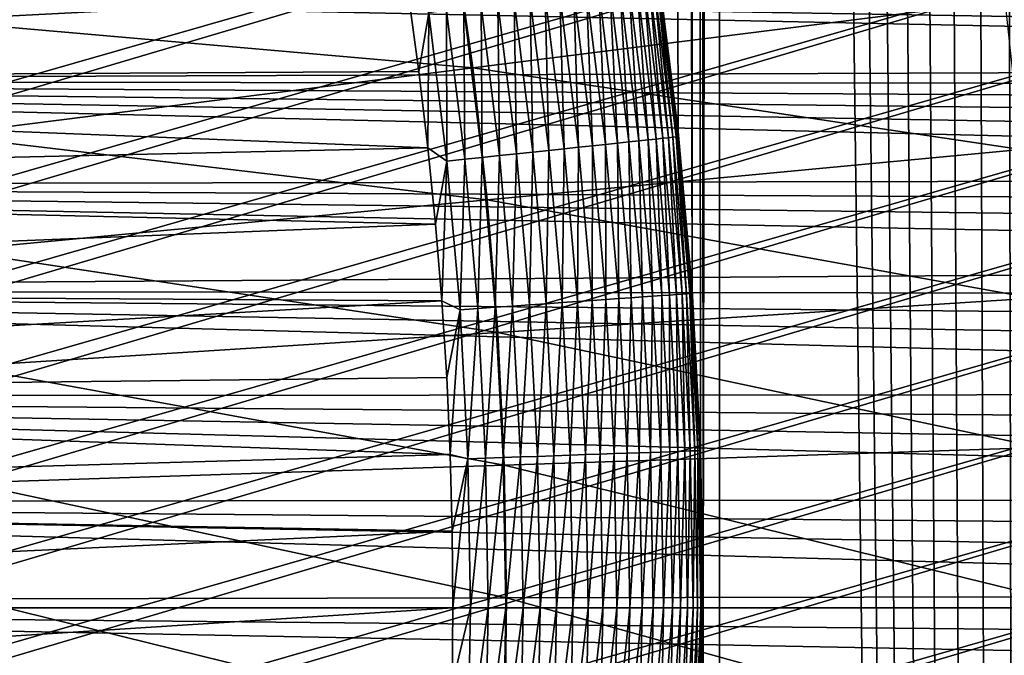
# Model space of a CAD drawing. Header units: millimetres. Extents: x -50 to 50, y -50 to 50.
# Tile 381 of 562: x 7.6 to 9.6, y -0.1 to 1.2. Entities that reach past the tile are written whole.
import ezdxf

# ---------------------------------------------------------------- set-up
doc = ezdxf.new("R2010")
doc.units = ezdxf.units.MM
doc.header["$LTSCALE"] = 65.185185
for name, color, linetype in [('1', 7, 'CONTINUOUS'), ('2', 7, 'CONTINUOUS'), ('24', 7, 'CONTINUOUS'), ('25', 7, 'CONTINUOUS'), ('3', 7, 'CONTINUOUS'), ('37', 7, 'CONTINUOUS'), ('4', 7, 'CONTINUOUS'), ('5', 7, 'CONTINUOUS'), ('89', 7, 'CONTINUOUS')]:
    doc.layers.add(name, color=color, linetype=linetype)

msp = doc.modelspace()

# ---------------------------------------------------------------- linework, layer by layer
at = {"layer": '1', "color": 7, "linetype": 'Continuous', "true_color": 0xf5f5f5}
for points in [[(13.5049, 1.1478), (5.0353, 1.2578), (13.5725, 1.1746), (13.5049, 1.1478)], [(13.439, 1.117), (5.0353, 1.2578), (13.5049, 1.1478), (13.439, 1.117)], [(13.375, 1.0825), (5.0353, 1.2578), (13.439, 1.117), (13.375, 1.0825)], [(5.0824, 1.0515), (5.0353, 1.2578), (13.375, 1.0825), (5.0824, 1.0515)], [(13.3131, 1.0444), (5.0824, 1.0515), (13.375, 1.0825), (13.3131, 1.0444)], [(13.2536, 1.0027), (5.0824, 1.0515), (13.3131, 1.0444), (13.2536, 1.0027)], [(13.1965, 0.9575), (5.0824, 1.0515), (13.2536, 1.0027), (13.1965, 0.9575)], [(13.1422, 0.9092), (5.0824, 1.0515), (13.1965, 0.9575), (13.1422, 0.9092)], [(13.0908, 0.8578), (5.0824, 1.0515), (13.1422, 0.9092), (13.0908, 0.8578)], [(5.121, 0.8432), (5.0824, 1.0515), (13.0908, 0.8578), (5.121, 0.8432)], [(13.0425, 0.8035), (5.121, 0.8432), (13.0908, 0.8578), (13.0425, 0.8035)], [(5.1512, 0.6337), (5.121, 0.8432), (12.9556, 0.6869), (5.1512, 0.6337)], [(12.9556, 0.6869), (5.121, 0.8432), (12.9973, 0.7464), (12.9556, 0.6869)], [(12.9973, 0.7464), (5.121, 0.8432), (13.0425, 0.8035), (12.9973, 0.7464)], [(12.9175, 0.625), (5.1512, 0.6337), (12.9556, 0.6869), (12.9175, 0.625)], [(12.883, 0.561), (5.1512, 0.6337), (12.9175, 0.625), (12.883, 0.561)], [(12.8522, 0.4951), (5.1512, 0.6337), (12.883, 0.561), (12.8522, 0.4951)], [(12.8254, 0.4275), (5.1512, 0.6337), (12.8522, 0.4951), (12.8254, 0.4275)], [(5.1727, 0.423), (5.1512, 0.6337), (12.8254, 0.4275), (5.1727, 0.423)], [(12.8025, 0.3585), (5.1727, 0.423), (12.8254, 0.4275), (12.8025, 0.3585)], [(12.7837, 0.2882), (5.1727, 0.423), (12.8025, 0.3585), (12.7837, 0.2882)], [(12.769, 0.2171), (5.1727, 0.423), (12.7837, 0.2882), (12.769, 0.2171)], [(5.1857, 0.2118), (5.1727, 0.423), (12.769, 0.2171), (5.1857, 0.2118)], [(12.7585, 0.1451), (5.1857, 0.2118), (12.769, 0.2171), (12.7585, 0.1451)], [(12.7521, 0.0728), (5.1857, 0.2118), (12.7585, 0.1451), (12.7521, 0.0728)], [(12.75, 0), (5.1857, 0.2118), (12.7521, 0.0728), (12.75, 0)], [(5.19, 0), (5.1857, 0.2118), (12.75, 0), (5.19, 0)], [(5.1859, -0.2065), (5.19, 0), (12.7585, -0.1451), (5.1859, -0.2065)], [(12.7521, -0.0728), (5.19, 0), (12.75, 0), (12.7521, -0.0728)], [(12.7585, -0.1451), (5.19, 0), (12.7521, -0.0728), (12.7585, -0.1451)]]:
    msp.add_3dface(points, dxfattribs=at)
at = {"layer": '2', "color": 7, "linetype": 'Continuous', "true_color": 0xf5f5f5}
for points in [[(8.9104, 1.2665, 4.3), (8.9496, 0.9513, 4.3), (8.9429, 22.3151, 4.3), (8.9104, 1.2665, 4.3)], [(8.9496, 0.9513, 4.3), (8.9776, 0.6348, 4.3), (8.9429, 22.3151, 4.3), (8.9496, 0.9513, 4.3)], [(8.9429, 22.3151, 4.3), (8.9776, 0.6348, 4.3), (8.9844, 22.1456, 4.3), (8.9429, 22.3151, 4.3)], [(8.9776, 0.6348, 4.3), (8.9944, 0.3178, 4.3), (8.9844, 22.1456, 4.3), (8.9776, 0.6348, 4.3)], [(8.9844, 22.1456, 4.3), (9, 0, 4.3), (9.0332, 21.9781, 4.3), (8.9844, 22.1456, 4.3)], [(8.9944, 0.3178, 4.3), (9, 0, 4.3), (8.9844, 22.1456, 4.3), (8.9944, 0.3178, 4.3)], [(9.0311, -27.8209, 4.3), (9.0332, 21.9781, 4.3), (9, 0, 4.3), (9.0311, -27.8209, 4.3)], [(9.6708, -27.605, 4.3), (9.0332, 21.9781, 4.3), (9.0311, -27.8209, 4.3), (9.6708, -27.605, 4.3)], [(9.0893, 21.8128, 4.3), (9.0332, 21.9781, 4.3), (9.6708, -27.605, 4.3), (9.0893, 21.8128, 4.3)], [(9.1526, 21.6502, 4.3), (9.0893, 21.8128, 4.3), (9.6708, -27.605, 4.3), (9.1526, 21.6502, 4.3)], [(9.2229, 21.4904, 4.3), (9.1526, 21.6502, 4.3), (9.6708, -27.605, 4.3), (9.2229, 21.4904, 4.3)], [(9.3, 21.3339, 4.3), (9.2229, 21.4904, 4.3), (9.6708, -27.605, 4.3), (9.3, 21.3339, 4.3)], [(9.384, 21.1809, 4.3), (9.3, 21.3339, 4.3), (9.6708, -27.605, 4.3), (9.384, 21.1809, 4.3)], [(9.4745, 21.0317, 4.3), (9.384, 21.1809, 4.3), (9.6708, -27.605, 4.3), (9.4745, 21.0317, 4.3)], [(9.5715, 20.8866, 4.3), (9.4745, 21.0317, 4.3), (9.6708, -27.605, 4.3), (9.5715, 20.8866, 4.3)], [(9.6747, 20.7458, 4.3), (9.5715, 20.8866, 4.3), (9.6708, -27.605, 4.3), (9.6747, 20.7458, 4.3)], [(9, 0, 4.3), (8.9944, -0.3178, 4.3), (9.0311, -27.8209, 4.3), (9, 0, 4.3)]]:
    msp.add_3dface(points, dxfattribs=at)
at = {"layer": '24', "color": 7, "linetype": 'Continuous', "true_color": 0xf5f5f5}
for points in [[(8.535, 0, 10.6988), (8.4986, -0.1534, 10.7), (8.5298, -0.2979, 10.6988), (8.535, 0, 10.6988)], [(8.5, 0, 10.7), (8.4986, -0.1534, 10.7), (8.535, 0, 10.6988), (8.5, 0, 10.7)], [(8.5705, 0, 10.695), (8.5298, -0.2979, 10.6988), (8.5653, -0.2991, 10.695), (8.5705, 0, 10.695)], [(8.535, 0, 10.6988), (8.5298, -0.2979, 10.6988), (8.5705, 0, 10.695), (8.535, 0, 10.6988)], [(8.5705, 0, 10.695), (8.5653, -0.2991, 10.695), (8.6057, 0, 10.6887), (8.5705, 0, 10.695)], [(8.6057, 0, 10.6887), (8.5653, -0.2991, 10.695), (8.6004, -0.3003, 10.6887), (8.6057, 0, 10.6887)], [(8.6057, 0, 10.6887), (8.6004, -0.3003, 10.6887), (8.6403, 0, 10.6799), (8.6057, 0, 10.6887)], [(8.6403, 0, 10.6799), (8.6004, -0.3003, 10.6887), (8.635, -0.3015, 10.6799), (8.6403, 0, 10.6799)], [(8.6403, 0, 10.6799), (8.635, -0.3015, 10.6799), (8.6742, 0, 10.6687), (8.6403, 0, 10.6799)], [(8.6742, 0, 10.6687), (8.635, -0.3015, 10.6799), (8.6689, -0.3027, 10.6687), (8.6742, 0, 10.6687)], [(8.6742, 0, 10.6687), (8.6689, -0.3027, 10.6687), (8.7072, 0, 10.655), (8.6742, 0, 10.6687)], [(8.7072, 0, 10.655), (8.6689, -0.3027, 10.6687), (8.7019, -0.3039, 10.655), (8.7072, 0, 10.655)], [(8.7072, 0, 10.655), (8.7019, -0.3039, 10.655), (8.7392, 0, 10.6391), (8.7072, 0, 10.655)], [(8.7392, 0, 10.6391), (8.7019, -0.3039, 10.655), (8.7339, -0.305, 10.6391), (8.7392, 0, 10.6391)], [(8.7392, 0, 10.6391), (8.7339, -0.305, 10.6391), (8.7699, 0, 10.6209), (8.7392, 0, 10.6391)], [(8.7699, 0, 10.6209), (8.7339, -0.305, 10.6391), (8.7646, -0.3061, 10.6209), (8.7699, 0, 10.6209)], [(8.7699, 0, 10.6209), (8.7646, -0.3061, 10.6209), (8.7993, 0, 10.6005), (8.7699, 0, 10.6209)], [(8.7993, 0, 10.6005), (8.7646, -0.3061, 10.6209), (8.7939, -0.3071, 10.6005), (8.7993, 0, 10.6005)], [(8.7993, 0, 10.6005), (8.7939, -0.3071, 10.6005), (8.8271, 0, 10.5781), (8.7993, 0, 10.6005)], [(8.8271, 0, 10.5781), (8.7939, -0.3071, 10.6005), (8.8218, -0.3081, 10.5781), (8.8271, 0, 10.5781)], [(8.8271, 0, 10.5781), (8.8218, -0.3081, 10.5781), (8.8533, 0, 10.5538), (8.8271, 0, 10.5781)], [(8.8533, 0, 10.5538), (8.8218, -0.3081, 10.5781), (8.8479, -0.309, 10.5538), (8.8533, 0, 10.5538)], [(8.8533, 0, 10.5538), (8.8479, -0.309, 10.5538), (8.8777, 0, 10.5277), (8.8533, 0, 10.5538)], [(8.8777, 0, 10.5277), (8.8479, -0.309, 10.5538), (8.8723, -0.3098, 10.5277), (8.8777, 0, 10.5277)], [(8.8777, 0, 10.5277), (8.8723, -0.3098, 10.5277), (8.9001, 0, 10.4999), (8.8777, 0, 10.5277)], [(8.9001, 0, 10.4999), (8.8723, -0.3098, 10.5277), (8.8947, -0.3106, 10.4999), (8.9001, 0, 10.4999)], [(8.9001, 0, 10.4999), (8.8947, -0.3106, 10.4999), (8.9205, 0, 10.4705), (8.9001, 0, 10.4999)], [(8.9205, 0, 10.4705), (8.8947, -0.3106, 10.4999), (8.9151, -0.3113, 10.4705), (8.9205, 0, 10.4705)], [(8.9205, 0, 10.4705), (8.9151, -0.3113, 10.4705), (8.9387, 0, 10.4398), (8.9205, 0, 10.4705)], [(8.9387, 0, 10.4398), (8.9151, -0.3113, 10.4705), (8.9333, -0.312, 10.4398), (8.9387, 0, 10.4398)], [(8.9547, 0, 10.4079), (8.9333, -0.312, 10.4398), (8.9493, -0.3125, 10.4079), (8.9547, 0, 10.4079)], [(8.9387, 0, 10.4398), (8.9333, -0.312, 10.4398), (8.9547, 0, 10.4079), (8.9387, 0, 10.4398)], [(8.9547, 0, 10.4079), (8.9493, -0.3125, 10.4079), (8.9684, 0, 10.3749), (8.9547, 0, 10.4079)], [(8.9684, 0, 10.3749), (8.9493, -0.3125, 10.4079), (8.963, -0.313, 10.3749), (8.9684, 0, 10.3749)], [(8.9684, 0, 10.3749), (8.963, -0.313, 10.3749), (8.9797, 0, 10.341), (8.9684, 0, 10.3749)], [(8.9797, 0, 10.341), (8.963, -0.313, 10.3749), (8.9742, -0.3134, 10.341), (8.9797, 0, 10.341)], [(8.9797, 0, 10.341), (8.9742, -0.3134, 10.341), (8.9886, 0, 10.3064), (8.9797, 0, 10.341)], [(8.9886, 0, 10.3064), (8.9742, -0.3134, 10.341), (8.9831, -0.3137, 10.3064), (8.9886, 0, 10.3064)], [(8.9886, 0, 10.3064), (8.9831, -0.3137, 10.3064), (8.9949, 0, 10.2712), (8.9886, 0, 10.3064)], [(8.9949, 0, 10.2712), (8.9831, -0.3137, 10.3064), (8.9894, -0.3139, 10.2712), (8.9949, 0, 10.2712)], [(8.9949, 0, 10.2712), (8.9894, -0.3139, 10.2712), (8.9987, 0, 10.2357), (8.9949, 0, 10.2712)], [(8.9987, 0, 10.2357), (8.9894, -0.3139, 10.2712), (8.9932, -0.3141, 10.2357), (8.9987, 0, 10.2357)], [(9, 0, 10.2), (8.9987, 0, 10.2357), (8.9932, -0.3141, 10.2357), (9, 0, 10.2)], [(8.9944, -0.3176, 10.2), (9, 0, 10.2), (8.9932, -0.3141, 10.2357), (8.9944, -0.3176, 10.2)]]:
    msp.add_3dface(points, dxfattribs=at)
at = {"layer": '25', "color": 7, "linetype": 'Continuous', "true_color": 0xf5f5f5}
for points in [[(8.9496, 0.9513, 10.2), (8.9104, 1.2665, 10.2), (8.9112, 1.2524, 10.2357), (8.9496, 0.9513, 10.2)], [(8.8135, 1.2387, 10.4999), (8.8513, 0.9303, 10.4999), (8.8337, 1.2415, 10.4705), (8.8135, 1.2387, 10.4999)], [(8.8337, 1.2415, 10.4705), (8.8716, 0.9324, 10.4705), (8.8517, 1.244, 10.4398), (8.8337, 1.2415, 10.4705)], [(8.8337, 1.2415, 10.4705), (8.8513, 0.9303, 10.4999), (8.8716, 0.9324, 10.4705), (8.8337, 1.2415, 10.4705)], [(8.8517, 1.244, 10.4398), (8.8898, 0.9344, 10.4398), (8.8676, 1.2463, 10.4079), (8.8517, 1.244, 10.4398)], [(8.8517, 1.244, 10.4398), (8.8716, 0.9324, 10.4705), (8.8898, 0.9344, 10.4398), (8.8517, 1.244, 10.4398)], [(8.8676, 1.2463, 10.4079), (8.9057, 0.936, 10.4079), (8.8811, 1.2482, 10.3749), (8.8676, 1.2463, 10.4079)], [(8.8676, 1.2463, 10.4079), (8.8898, 0.9344, 10.4398), (8.9057, 0.936, 10.4079), (8.8676, 1.2463, 10.4079)], [(8.8811, 1.2482, 10.3749), (8.9193, 0.9375, 10.3749), (8.8923, 1.2497, 10.341), (8.8811, 1.2482, 10.3749)], [(8.8811, 1.2482, 10.3749), (8.9057, 0.936, 10.4079), (8.9193, 0.9375, 10.3749), (8.8811, 1.2482, 10.3749)], [(8.8923, 1.2497, 10.341), (8.9305, 0.9386, 10.341), (8.9011, 1.251, 10.3064), (8.8923, 1.2497, 10.341)], [(8.8923, 1.2497, 10.341), (8.9193, 0.9375, 10.3749), (8.9305, 0.9386, 10.341), (8.8923, 1.2497, 10.341)], [(8.9011, 1.251, 10.3064), (8.9393, 0.9396, 10.3064), (8.9074, 1.2518, 10.2712), (8.9011, 1.251, 10.3064)], [(8.9011, 1.251, 10.3064), (8.9305, 0.9386, 10.341), (8.9393, 0.9396, 10.3064), (8.9011, 1.251, 10.3064)], [(8.9074, 1.2518, 10.2712), (8.9456, 0.9402, 10.2712), (8.9112, 1.2524, 10.2357), (8.9074, 1.2518, 10.2712)], [(8.9074, 1.2518, 10.2712), (8.9393, 0.9396, 10.3064), (8.9456, 0.9402, 10.2712), (8.9074, 1.2518, 10.2712)], [(8.9112, 1.2524, 10.2357), (8.9456, 0.9402, 10.2712), (8.9494, 0.9406, 10.2357), (8.9112, 1.2524, 10.2357)], [(8.9496, 0.9513, 10.2), (8.9112, 1.2524, 10.2357), (8.9494, 0.9406, 10.2357), (8.9496, 0.9513, 10.2)], [(8.4115, 1.2231, 10.7), (8.4322, 1.0711, 10.7), (8.4519, 1.1878, 10.6988), (8.4115, 1.2231, 10.7)], [(8.6541, 1.2163, 10.6391), (8.6913, 0.9135, 10.6391), (8.6846, 1.2205, 10.6209), (8.6541, 1.2163, 10.6391)], [(8.6846, 1.2205, 10.6209), (8.7219, 0.9167, 10.6209), (8.7137, 1.2246, 10.6005), (8.6846, 1.2205, 10.6209)], [(8.6846, 1.2205, 10.6209), (8.6913, 0.9135, 10.6391), (8.7219, 0.9167, 10.6209), (8.6846, 1.2205, 10.6209)], [(8.7137, 1.2246, 10.6005), (8.7511, 0.9198, 10.6005), (8.7412, 1.2285, 10.5781), (8.7137, 1.2246, 10.6005)], [(8.7137, 1.2246, 10.6005), (8.7219, 0.9167, 10.6209), (8.7511, 0.9198, 10.6005), (8.7137, 1.2246, 10.6005)], [(8.7412, 1.2285, 10.5781), (8.7788, 0.9227, 10.5781), (8.7671, 1.2321, 10.5538), (8.7412, 1.2285, 10.5781)], [(8.7412, 1.2285, 10.5781), (8.7511, 0.9198, 10.6005), (8.7788, 0.9227, 10.5781), (8.7412, 1.2285, 10.5781)], [(8.7671, 1.2321, 10.5538), (8.8048, 0.9254, 10.5538), (8.7913, 1.2355, 10.5277), (8.7671, 1.2321, 10.5538)], [(8.7671, 1.2321, 10.5538), (8.7788, 0.9227, 10.5781), (8.8048, 0.9254, 10.5538), (8.7671, 1.2321, 10.5538)], [(8.7913, 1.2355, 10.5277), (8.829, 0.928, 10.5277), (8.8135, 1.2387, 10.4999), (8.7913, 1.2355, 10.5277)], [(8.7913, 1.2355, 10.5277), (8.8048, 0.9254, 10.5538), (8.829, 0.928, 10.5277), (8.7913, 1.2355, 10.5277)], [(8.8135, 1.2387, 10.4999), (8.829, 0.928, 10.5277), (8.8513, 0.9303, 10.4999), (8.8135, 1.2387, 10.4999)], [(8.5219, 1.1977, 10.6887), (8.5585, 0.8995, 10.6887), (8.5562, 1.2025, 10.6799), (8.5219, 1.1977, 10.6887)], [(8.5562, 1.2025, 10.6799), (8.593, 0.9032, 10.6799), (8.5898, 1.2072, 10.6687), (8.5562, 1.2025, 10.6799)], [(8.5562, 1.2025, 10.6799), (8.5585, 0.8995, 10.6887), (8.593, 0.9032, 10.6799), (8.5562, 1.2025, 10.6799)], [(8.5898, 1.2072, 10.6687), (8.6267, 0.9067, 10.6687), (8.6225, 1.2118, 10.655), (8.5898, 1.2072, 10.6687)], [(8.5898, 1.2072, 10.6687), (8.593, 0.9032, 10.6799), (8.6267, 0.9067, 10.6687), (8.5898, 1.2072, 10.6687)], [(8.6225, 1.2118, 10.655), (8.6595, 0.9102, 10.655), (8.6541, 1.2163, 10.6391), (8.6225, 1.2118, 10.655)], [(8.6225, 1.2118, 10.655), (8.6267, 0.9067, 10.6687), (8.6595, 0.9102, 10.655), (8.6225, 1.2118, 10.655)], [(8.6541, 1.2163, 10.6391), (8.6595, 0.9102, 10.655), (8.6913, 0.9135, 10.6391), (8.6541, 1.2163, 10.6391)], [(8.4322, 1.0711, 10.7), (8.4502, 0.9187, 10.7), (8.4519, 1.1878, 10.6988), (8.4322, 1.0711, 10.7)], [(8.4519, 1.1878, 10.6988), (8.4502, 0.9187, 10.7), (8.4882, 0.8921, 10.6988), (8.4519, 1.1878, 10.6988)], [(8.4519, 1.1878, 10.6988), (8.4882, 0.8921, 10.6988), (8.4871, 1.1928, 10.695), (8.4519, 1.1878, 10.6988)], [(8.4871, 1.1928, 10.695), (8.5235, 0.8959, 10.695), (8.5219, 1.1977, 10.6887), (8.4871, 1.1928, 10.695)], [(8.4871, 1.1928, 10.695), (8.4882, 0.8921, 10.6988), (8.5235, 0.8959, 10.695), (8.4871, 1.1928, 10.695)], [(8.5219, 1.1977, 10.6887), (8.5235, 0.8959, 10.695), (8.5585, 0.8995, 10.6887), (8.5219, 1.1977, 10.6887)], [(8.9776, 0.6349, 10.2), (8.9496, 0.9513, 10.2), (8.9494, 0.9406, 10.2357), (8.9776, 0.6349, 10.2)], [(8.7788, 0.9227, 10.5781), (8.8056, 0.6157, 10.5781), (8.8048, 0.9254, 10.5538), (8.7788, 0.9227, 10.5781)], [(8.8048, 0.9254, 10.5538), (8.8317, 0.6176, 10.5538), (8.829, 0.928, 10.5277), (8.8048, 0.9254, 10.5538)], [(8.8048, 0.9254, 10.5538), (8.8056, 0.6157, 10.5781), (8.8317, 0.6176, 10.5538), (8.8048, 0.9254, 10.5538)], [(8.829, 0.928, 10.5277), (8.856, 0.6193, 10.5277), (8.8513, 0.9303, 10.4999), (8.829, 0.928, 10.5277)], [(8.829, 0.928, 10.5277), (8.8317, 0.6176, 10.5538), (8.856, 0.6193, 10.5277), (8.829, 0.928, 10.5277)], [(8.8513, 0.9303, 10.4999), (8.8784, 0.6208, 10.4999), (8.8716, 0.9324, 10.4705), (8.8513, 0.9303, 10.4999)], [(8.8513, 0.9303, 10.4999), (8.856, 0.6193, 10.5277), (8.8784, 0.6208, 10.4999), (8.8513, 0.9303, 10.4999)], [(8.8716, 0.9324, 10.4705), (8.8988, 0.6223, 10.4705), (8.8898, 0.9344, 10.4398), (8.8716, 0.9324, 10.4705)], [(8.8716, 0.9324, 10.4705), (8.8784, 0.6208, 10.4999), (8.8988, 0.6223, 10.4705), (8.8716, 0.9324, 10.4705)], [(8.8898, 0.9344, 10.4398), (8.917, 0.6235, 10.4398), (8.9057, 0.936, 10.4079), (8.8898, 0.9344, 10.4398)], [(8.8898, 0.9344, 10.4398), (8.8988, 0.6223, 10.4705), (8.917, 0.6235, 10.4398), (8.8898, 0.9344, 10.4398)], [(8.9057, 0.936, 10.4079), (8.9329, 0.6247, 10.4079), (8.9193, 0.9375, 10.3749), (8.9057, 0.936, 10.4079)], [(8.9057, 0.936, 10.4079), (8.917, 0.6235, 10.4398), (8.9329, 0.6247, 10.4079), (8.9057, 0.936, 10.4079)], [(8.9193, 0.9375, 10.3749), (8.9466, 0.6256, 10.3749), (8.9305, 0.9386, 10.341), (8.9193, 0.9375, 10.3749)], [(8.9193, 0.9375, 10.3749), (8.9329, 0.6247, 10.4079), (8.9466, 0.6256, 10.3749), (8.9193, 0.9375, 10.3749)], [(8.9305, 0.9386, 10.341), (8.9578, 0.6264, 10.341), (8.9393, 0.9396, 10.3064), (8.9305, 0.9386, 10.341)], [(8.9305, 0.9386, 10.341), (8.9466, 0.6256, 10.3749), (8.9578, 0.6264, 10.341), (8.9305, 0.9386, 10.341)], [(8.9393, 0.9396, 10.3064), (8.9667, 0.627, 10.3064), (8.9456, 0.9402, 10.2712), (8.9393, 0.9396, 10.3064)], [(8.9393, 0.9396, 10.3064), (8.9578, 0.6264, 10.341), (8.9667, 0.627, 10.3064), (8.9393, 0.9396, 10.3064)], [(8.9456, 0.9402, 10.2712), (8.973, 0.6275, 10.2712), (8.9494, 0.9406, 10.2357), (8.9456, 0.9402, 10.2712)], [(8.9456, 0.9402, 10.2712), (8.9667, 0.627, 10.3064), (8.973, 0.6275, 10.2712), (8.9456, 0.9402, 10.2712)], [(8.9494, 0.9406, 10.2357), (8.973, 0.6275, 10.2712), (8.9768, 0.6277, 10.2357), (8.9494, 0.9406, 10.2357)], [(8.9776, 0.6349, 10.2), (8.9494, 0.9406, 10.2357), (8.9768, 0.6277, 10.2357), (8.9776, 0.6349, 10.2)], [(8.4502, 0.9187, 10.7), (8.4654, 0.7659, 10.7), (8.4882, 0.8921, 10.6988), (8.4502, 0.9187, 10.7)], [(8.593, 0.9032, 10.6799), (8.6192, 0.6027, 10.6799), (8.6267, 0.9067, 10.6687), (8.593, 0.9032, 10.6799)], [(8.6267, 0.9067, 10.6687), (8.6192, 0.6027, 10.6799), (8.6531, 0.6051, 10.6687), (8.6267, 0.9067, 10.6687)], [(8.6267, 0.9067, 10.6687), (8.6531, 0.6051, 10.6687), (8.6595, 0.9102, 10.655), (8.6267, 0.9067, 10.6687)], [(8.6595, 0.9102, 10.655), (8.6531, 0.6051, 10.6687), (8.686, 0.6074, 10.655), (8.6595, 0.9102, 10.655)], [(8.6595, 0.9102, 10.655), (8.686, 0.6074, 10.655), (8.6913, 0.9135, 10.6391), (8.6595, 0.9102, 10.655)], [(8.6913, 0.9135, 10.6391), (8.686, 0.6074, 10.655), (8.7179, 0.6096, 10.6391), (8.6913, 0.9135, 10.6391)], [(8.6913, 0.9135, 10.6391), (8.7179, 0.6096, 10.6391), (8.7219, 0.9167, 10.6209), (8.6913, 0.9135, 10.6391)], [(8.7219, 0.9167, 10.6209), (8.7179, 0.6096, 10.6391), (8.7486, 0.6118, 10.6209), (8.7219, 0.9167, 10.6209)], [(8.7219, 0.9167, 10.6209), (8.7486, 0.6118, 10.6209), (8.7511, 0.9198, 10.6005), (8.7219, 0.9167, 10.6209)], [(8.7511, 0.9198, 10.6005), (8.7486, 0.6118, 10.6209), (8.7779, 0.6138, 10.6005), (8.7511, 0.9198, 10.6005)], [(8.7511, 0.9198, 10.6005), (8.7779, 0.6138, 10.6005), (8.7788, 0.9227, 10.5781), (8.7511, 0.9198, 10.6005)], [(8.7788, 0.9227, 10.5781), (8.7779, 0.6138, 10.6005), (8.8056, 0.6157, 10.5781), (8.7788, 0.9227, 10.5781)], [(8.4654, 0.7659, 10.7), (8.4779, 0.6129, 10.7), (8.4882, 0.8921, 10.6988), (8.4654, 0.7659, 10.7)], [(8.4882, 0.8921, 10.6988), (8.4779, 0.6129, 10.7), (8.5142, 0.5954, 10.6988), (8.4882, 0.8921, 10.6988)], [(8.4882, 0.8921, 10.6988), (8.5142, 0.5954, 10.6988), (8.5235, 0.8959, 10.695), (8.4882, 0.8921, 10.6988)], [(8.5235, 0.8959, 10.695), (8.5142, 0.5954, 10.6988), (8.5496, 0.5978, 10.695), (8.5235, 0.8959, 10.695)], [(8.5235, 0.8959, 10.695), (8.5496, 0.5978, 10.695), (8.5585, 0.8995, 10.6887), (8.5235, 0.8959, 10.695)], [(8.5585, 0.8995, 10.6887), (8.5496, 0.5978, 10.695), (8.5847, 0.6003, 10.6887), (8.5585, 0.8995, 10.6887)], [(8.5585, 0.8995, 10.6887), (8.5847, 0.6003, 10.6887), (8.593, 0.9032, 10.6799), (8.5585, 0.8995, 10.6887)], [(8.593, 0.9032, 10.6799), (8.5847, 0.6003, 10.6887), (8.6192, 0.6027, 10.6799), (8.593, 0.9032, 10.6799)], [(8.9944, 0.3176, 10.2), (8.9776, 0.6349, 10.2), (8.9768, 0.6277, 10.2357), (8.9944, 0.3176, 10.2)], [(8.4779, 0.6129, 10.7), (8.4876, 0.4599, 10.7), (8.5142, 0.5954, 10.6988), (8.4779, 0.6129, 10.7)], [(8.686, 0.6074, 10.655), (8.7019, 0.3039, 10.655), (8.7179, 0.6096, 10.6391), (8.686, 0.6074, 10.655)], [(8.7179, 0.6096, 10.6391), (8.7019, 0.3039, 10.655), (8.7339, 0.305, 10.6391), (8.7179, 0.6096, 10.6391)], [(8.7179, 0.6096, 10.6391), (8.7339, 0.305, 10.6391), (8.7486, 0.6118, 10.6209), (8.7179, 0.6096, 10.6391)], [(8.7486, 0.6118, 10.6209), (8.7339, 0.305, 10.6391), (8.7646, 0.3061, 10.6209), (8.7486, 0.6118, 10.6209)], [(8.7486, 0.6118, 10.6209), (8.7646, 0.3061, 10.6209), (8.7779, 0.6138, 10.6005), (8.7486, 0.6118, 10.6209)], [(8.7779, 0.6138, 10.6005), (8.7646, 0.3061, 10.6209), (8.7939, 0.3071, 10.6005), (8.7779, 0.6138, 10.6005)], [(8.7779, 0.6138, 10.6005), (8.7939, 0.3071, 10.6005), (8.8056, 0.6157, 10.5781), (8.7779, 0.6138, 10.6005)], [(8.8056, 0.6157, 10.5781), (8.7939, 0.3071, 10.6005), (8.8218, 0.3081, 10.5781), (8.8056, 0.6157, 10.5781)], [(8.8056, 0.6157, 10.5781), (8.8218, 0.3081, 10.5781), (8.8317, 0.6176, 10.5538), (8.8056, 0.6157, 10.5781)], [(8.8317, 0.6176, 10.5538), (8.8218, 0.3081, 10.5781), (8.8479, 0.309, 10.5538), (8.8317, 0.6176, 10.5538)], [(8.8317, 0.6176, 10.5538), (8.8479, 0.309, 10.5538), (8.856, 0.6193, 10.5277), (8.8317, 0.6176, 10.5538)], [(8.856, 0.6193, 10.5277), (8.8479, 0.309, 10.5538), (8.8723, 0.3098, 10.5277), (8.856, 0.6193, 10.5277)], [(8.856, 0.6193, 10.5277), (8.8723, 0.3098, 10.5277), (8.8784, 0.6208, 10.4999), (8.856, 0.6193, 10.5277)], [(8.8784, 0.6208, 10.4999), (8.8723, 0.3098, 10.5277), (8.8947, 0.3106, 10.4999), (8.8784, 0.6208, 10.4999)], [(8.8784, 0.6208, 10.4999), (8.8947, 0.3106, 10.4999), (8.8988, 0.6223, 10.4705), (8.8784, 0.6208, 10.4999)], [(8.8988, 0.6223, 10.4705), (8.8947, 0.3106, 10.4999), (8.9151, 0.3113, 10.4705), (8.8988, 0.6223, 10.4705)], [(8.8988, 0.6223, 10.4705), (8.9151, 0.3113, 10.4705), (8.917, 0.6235, 10.4398), (8.8988, 0.6223, 10.4705)], [(8.917, 0.6235, 10.4398), (8.9151, 0.3113, 10.4705), (8.9333, 0.312, 10.4398), (8.917, 0.6235, 10.4398)], [(8.917, 0.6235, 10.4398), (8.9333, 0.312, 10.4398), (8.9329, 0.6247, 10.4079), (8.917, 0.6235, 10.4398)], [(8.9329, 0.6247, 10.4079), (8.9493, 0.3125, 10.4079), (8.9466, 0.6256, 10.3749), (8.9329, 0.6247, 10.4079)], [(8.9329, 0.6247, 10.4079), (8.9333, 0.312, 10.4398), (8.9493, 0.3125, 10.4079), (8.9329, 0.6247, 10.4079)], [(8.9466, 0.6256, 10.3749), (8.963, 0.313, 10.3749), (8.9578, 0.6264, 10.341), (8.9466, 0.6256, 10.3749)], [(8.9466, 0.6256, 10.3749), (8.9493, 0.3125, 10.4079), (8.963, 0.313, 10.3749), (8.9466, 0.6256, 10.3749)], [(8.9578, 0.6264, 10.341), (8.9742, 0.3134, 10.341), (8.9667, 0.627, 10.3064), (8.9578, 0.6264, 10.341)], [(8.9578, 0.6264, 10.341), (8.963, 0.313, 10.3749), (8.9742, 0.3134, 10.341), (8.9578, 0.6264, 10.341)], [(8.9667, 0.627, 10.3064), (8.9831, 0.3137, 10.3064), (8.973, 0.6275, 10.2712), (8.9667, 0.627, 10.3064)], [(8.9667, 0.627, 10.3064), (8.9742, 0.3134, 10.341), (8.9831, 0.3137, 10.3064), (8.9667, 0.627, 10.3064)], [(8.973, 0.6275, 10.2712), (8.9894, 0.3139, 10.2712), (8.9768, 0.6277, 10.2357), (8.973, 0.6275, 10.2712)], [(8.973, 0.6275, 10.2712), (8.9831, 0.3137, 10.3064), (8.9894, 0.3139, 10.2712), (8.973, 0.6275, 10.2712)], [(8.9768, 0.6277, 10.2357), (8.9894, 0.3139, 10.2712), (8.9932, 0.3141, 10.2357), (8.9768, 0.6277, 10.2357)], [(8.9944, 0.3176, 10.2), (8.9768, 0.6277, 10.2357), (8.9932, 0.3141, 10.2357), (8.9944, 0.3176, 10.2)], [(8.4876, 0.4599, 10.7), (8.4945, 0.3067, 10.7), (8.5142, 0.5954, 10.6988), (8.4876, 0.4599, 10.7)], [(8.5142, 0.5954, 10.6988), (8.4945, 0.3067, 10.7), (8.5298, 0.2979, 10.6988), (8.5142, 0.5954, 10.6988)], [(8.5142, 0.5954, 10.6988), (8.5298, 0.2979, 10.6988), (8.5496, 0.5978, 10.695), (8.5142, 0.5954, 10.6988)], [(8.5496, 0.5978, 10.695), (8.5298, 0.2979, 10.6988), (8.5653, 0.2991, 10.695), (8.5496, 0.5978, 10.695)], [(8.5496, 0.5978, 10.695), (8.5653, 0.2991, 10.695), (8.5847, 0.6003, 10.6887), (8.5496, 0.5978, 10.695)], [(8.5847, 0.6003, 10.6887), (8.5653, 0.2991, 10.695), (8.6004, 0.3003, 10.6887), (8.5847, 0.6003, 10.6887)], [(8.5847, 0.6003, 10.6887), (8.6004, 0.3003, 10.6887), (8.6192, 0.6027, 10.6799), (8.5847, 0.6003, 10.6887)], [(8.6192, 0.6027, 10.6799), (8.6004, 0.3003, 10.6887), (8.635, 0.3015, 10.6799), (8.6192, 0.6027, 10.6799)], [(8.6192, 0.6027, 10.6799), (8.635, 0.3015, 10.6799), (8.6531, 0.6051, 10.6687), (8.6192, 0.6027, 10.6799)], [(8.6531, 0.6051, 10.6687), (8.635, 0.3015, 10.6799), (8.6689, 0.3027, 10.6687), (8.6531, 0.6051, 10.6687)], [(8.6531, 0.6051, 10.6687), (8.6689, 0.3027, 10.6687), (8.686, 0.6074, 10.655), (8.6531, 0.6051, 10.6687)], [(8.686, 0.6074, 10.655), (8.6689, 0.3027, 10.6687), (8.7019, 0.3039, 10.655), (8.686, 0.6074, 10.655)], [(8.9987, 0, 10.2357), (8.9944, 0.3176, 10.2), (8.9932, 0.3141, 10.2357), (8.9987, 0, 10.2357)], [(9, 0, 10.2), (8.9944, 0.3176, 10.2), (8.9987, 0, 10.2357), (9, 0, 10.2)], [(8.4945, 0.3067, 10.7), (8.4986, 0.1534, 10.7), (8.5298, 0.2979, 10.6988), (8.4945, 0.3067, 10.7)], [(8.4986, 0.1534, 10.7), (8.5, 0, 10.7), (8.5298, 0.2979, 10.6988), (8.4986, 0.1534, 10.7)], [(8.5, 0, 10.7), (8.535, 0, 10.6988), (8.5298, 0.2979, 10.6988), (8.5, 0, 10.7)], [(8.5298, 0.2979, 10.6988), (8.535, 0, 10.6988), (8.5653, 0.2991, 10.695), (8.5298, 0.2979, 10.6988)], [(8.535, 0, 10.6988), (8.5705, 0, 10.695), (8.5653, 0.2991, 10.695), (8.535, 0, 10.6988)], [(8.5653, 0.2991, 10.695), (8.5705, 0, 10.695), (8.6004, 0.3003, 10.6887), (8.5653, 0.2991, 10.695)], [(8.5705, 0, 10.695), (8.6057, 0, 10.6887), (8.6004, 0.3003, 10.6887), (8.5705, 0, 10.695)], [(8.6004, 0.3003, 10.6887), (8.6057, 0, 10.6887), (8.635, 0.3015, 10.6799), (8.6004, 0.3003, 10.6887)], [(8.6057, 0, 10.6887), (8.6403, 0, 10.6799), (8.635, 0.3015, 10.6799), (8.6057, 0, 10.6887)], [(8.635, 0.3015, 10.6799), (8.6403, 0, 10.6799), (8.6689, 0.3027, 10.6687), (8.635, 0.3015, 10.6799)], [(8.6403, 0, 10.6799), (8.6742, 0, 10.6687), (8.6689, 0.3027, 10.6687), (8.6403, 0, 10.6799)], [(8.6689, 0.3027, 10.6687), (8.6742, 0, 10.6687), (8.7019, 0.3039, 10.655), (8.6689, 0.3027, 10.6687)], [(8.6742, 0, 10.6687), (8.7072, 0, 10.655), (8.7019, 0.3039, 10.655), (8.6742, 0, 10.6687)], [(8.7019, 0.3039, 10.655), (8.7072, 0, 10.655), (8.7339, 0.305, 10.6391), (8.7019, 0.3039, 10.655)], [(8.7072, 0, 10.655), (8.7392, 0, 10.6391), (8.7339, 0.305, 10.6391), (8.7072, 0, 10.655)], [(8.7339, 0.305, 10.6391), (8.7392, 0, 10.6391), (8.7646, 0.3061, 10.6209), (8.7339, 0.305, 10.6391)], [(8.7392, 0, 10.6391), (8.7699, 0, 10.6209), (8.7646, 0.3061, 10.6209), (8.7392, 0, 10.6391)], [(8.7646, 0.3061, 10.6209), (8.7699, 0, 10.6209), (8.7939, 0.3071, 10.6005), (8.7646, 0.3061, 10.6209)], [(8.7699, 0, 10.6209), (8.7993, 0, 10.6005), (8.7939, 0.3071, 10.6005), (8.7699, 0, 10.6209)], [(8.7939, 0.3071, 10.6005), (8.7993, 0, 10.6005), (8.8218, 0.3081, 10.5781), (8.7939, 0.3071, 10.6005)], [(8.7993, 0, 10.6005), (8.8271, 0, 10.5781), (8.8218, 0.3081, 10.5781), (8.7993, 0, 10.6005)], [(8.8218, 0.3081, 10.5781), (8.8271, 0, 10.5781), (8.8479, 0.309, 10.5538), (8.8218, 0.3081, 10.5781)], [(8.8271, 0, 10.5781), (8.8533, 0, 10.5538), (8.8479, 0.309, 10.5538), (8.8271, 0, 10.5781)], [(8.8479, 0.309, 10.5538), (8.8533, 0, 10.5538), (8.8723, 0.3098, 10.5277), (8.8479, 0.309, 10.5538)], [(8.8533, 0, 10.5538), (8.8777, 0, 10.5277), (8.8723, 0.3098, 10.5277), (8.8533, 0, 10.5538)], [(8.8723, 0.3098, 10.5277), (8.8777, 0, 10.5277), (8.8947, 0.3106, 10.4999), (8.8723, 0.3098, 10.5277)], [(8.8777, 0, 10.5277), (8.9001, 0, 10.4999), (8.8947, 0.3106, 10.4999), (8.8777, 0, 10.5277)], [(8.8947, 0.3106, 10.4999), (8.9001, 0, 10.4999), (8.9151, 0.3113, 10.4705), (8.8947, 0.3106, 10.4999)], [(8.9001, 0, 10.4999), (8.9205, 0, 10.4705), (8.9151, 0.3113, 10.4705), (8.9001, 0, 10.4999)], [(8.9151, 0.3113, 10.4705), (8.9205, 0, 10.4705), (8.9333, 0.312, 10.4398), (8.9151, 0.3113, 10.4705)], [(8.9205, 0, 10.4705), (8.9387, 0, 10.4398), (8.9333, 0.312, 10.4398), (8.9205, 0, 10.4705)], [(8.9333, 0.312, 10.4398), (8.9387, 0, 10.4398), (8.9493, 0.3125, 10.4079), (8.9333, 0.312, 10.4398)], [(8.9387, 0, 10.4398), (8.9547, 0, 10.4079), (8.9493, 0.3125, 10.4079), (8.9387, 0, 10.4398)], [(8.9493, 0.3125, 10.4079), (8.9547, 0, 10.4079), (8.963, 0.313, 10.3749), (8.9493, 0.3125, 10.4079)], [(8.9547, 0, 10.4079), (8.9684, 0, 10.3749), (8.963, 0.313, 10.3749), (8.9547, 0, 10.4079)], [(8.963, 0.313, 10.3749), (8.9684, 0, 10.3749), (8.9742, 0.3134, 10.341), (8.963, 0.313, 10.3749)], [(8.9684, 0, 10.3749), (8.9797, 0, 10.341), (8.9742, 0.3134, 10.341), (8.9684, 0, 10.3749)], [(8.9742, 0.3134, 10.341), (8.9797, 0, 10.341), (8.9831, 0.3137, 10.3064), (8.9742, 0.3134, 10.341)], [(8.9797, 0, 10.341), (8.9886, 0, 10.3064), (8.9831, 0.3137, 10.3064), (8.9797, 0, 10.341)], [(8.9831, 0.3137, 10.3064), (8.9886, 0, 10.3064), (8.9894, 0.3139, 10.2712), (8.9831, 0.3137, 10.3064)], [(8.9886, 0, 10.3064), (8.9949, 0, 10.2712), (8.9894, 0.3139, 10.2712), (8.9886, 0, 10.3064)], [(8.9894, 0.3139, 10.2712), (8.9949, 0, 10.2712), (8.9932, 0.3141, 10.2357), (8.9894, 0.3139, 10.2712)], [(8.9949, 0, 10.2712), (8.9987, 0, 10.2357), (8.9932, 0.3141, 10.2357), (8.9949, 0, 10.2712)]]:
    msp.add_3dface(points, dxfattribs=at)
at = {"layer": '3', "color": 7, "linetype": 'Continuous', "true_color": 0xf5f5f5}
for points in [[(5.0353, 1.2578, 10.7), (5.0824, 1.0515, 10.7), (8.4115, 1.2231, 10.7), (5.0353, 1.2578, 10.7)], [(8.4115, 1.2231, 10.7), (5.0824, 1.0515, 10.7), (8.4322, 1.0711, 10.7), (8.4115, 1.2231, 10.7)], [(8.4322, 1.0711, 10.7), (5.0824, 1.0515, 10.7), (8.4502, 0.9187, 10.7), (8.4322, 1.0711, 10.7)], [(5.0824, 1.0515, 10.7), (5.121, 0.8432, 10.7), (8.4502, 0.9187, 10.7), (5.0824, 1.0515, 10.7)], [(8.4502, 0.9187, 10.7), (5.121, 0.8432, 10.7), (8.4654, 0.7659, 10.7), (8.4502, 0.9187, 10.7)], [(5.121, 0.8432, 10.7), (5.1512, 0.6337, 10.7), (8.4654, 0.7659, 10.7), (5.121, 0.8432, 10.7)], [(8.4654, 0.7659, 10.7), (5.1512, 0.6337, 10.7), (8.4779, 0.6129, 10.7), (8.4654, 0.7659, 10.7)], [(5.1512, 0.6337, 10.7), (5.1727, 0.423, 10.7), (8.4779, 0.6129, 10.7), (5.1512, 0.6337, 10.7)], [(8.4779, 0.6129, 10.7), (5.1727, 0.423, 10.7), (8.4876, 0.4599, 10.7), (8.4779, 0.6129, 10.7)], [(8.4876, 0.4599, 10.7), (5.1727, 0.423, 10.7), (8.4945, 0.3067, 10.7), (8.4876, 0.4599, 10.7)], [(5.1727, 0.423, 10.7), (5.1857, 0.2118, 10.7), (8.4945, 0.3067, 10.7), (5.1727, 0.423, 10.7)], [(8.4945, 0.3067, 10.7), (5.1857, 0.2118, 10.7), (8.4986, 0.1534, 10.7), (8.4945, 0.3067, 10.7)], [(5.1857, 0.2118, 10.7), (5.19, 0, 10.7), (8.4986, 0.1534, 10.7), (5.1857, 0.2118, 10.7)], [(5.19, 0, 10.7), (8.5, 0, 10.7), (8.4986, 0.1534, 10.7), (5.19, 0, 10.7)], [(8.5, 0, 10.7), (5.1857, -0.2118, 10.7), (8.4986, -0.1534, 10.7), (8.5, 0, 10.7)], [(5.19, 0, 10.7), (5.1857, -0.2118, 10.7), (8.5, 0, 10.7), (5.19, 0, 10.7)]]:
    msp.add_3dface(points, dxfattribs=at)
at = {"layer": '37', "color": 15, "linetype": 'Continuous', "true_color": 0xaf503c}
for points in [[(7.4034, 1.4027, -17.1618), (8.5025, 1.3407, -17.0461), (7.443, 1.174, -17.1618), (7.4034, 1.4027, -17.1618)], [(8.5025, 1.3407, -17.0461), (8.5396, 1.0781, -17.0461), (7.443, 1.174, -17.1618), (8.5025, 1.3407, -17.0461)], [(8.5025, 1.3407, -17.0461), (9.602, 1.2119, -16.9151), (8.5396, 1.0781, -17.0461), (8.5025, 1.3407, -17.0461)], [(9.602, 1.2119, -16.9151), (9.6346, 0.9155, -16.9151), (8.5396, 1.0781, -17.0461), (9.602, 1.2119, -16.9151)], [(7.443, 1.174, -17.1618), (8.5396, 1.0781, -17.0461), (7.4756, 0.9441, -17.1618), (7.443, 1.174, -17.1618)], [(8.5396, 1.0781, -17.0461), (8.5687, 0.8145, -17.0461), (7.4756, 0.9441, -17.1618), (8.5396, 1.0781, -17.0461)], [(8.5396, 1.0781, -17.0461), (9.6346, 0.9155, -16.9151), (8.5687, 0.8145, -17.0461), (8.5396, 1.0781, -17.0461)], [(7.4756, 0.9441, -17.1618), (8.5687, 0.8145, -17.0461), (7.501, 0.7134, -17.1618), (7.4756, 0.9441, -17.1618)], [(9.6346, 0.9155, -16.9151), (9.6582, 0.6183, -16.9151), (8.5687, 0.8145, -17.0461), (9.6346, 0.9155, -16.9151)], [(8.5687, 0.8145, -17.0461), (8.5897, 0.5502, -17.0461), (7.501, 0.7134, -17.1618), (8.5687, 0.8145, -17.0461)], [(8.5687, 0.8145, -17.0461), (9.6582, 0.6183, -16.9151), (8.5897, 0.5502, -17.0461), (8.5687, 0.8145, -17.0461)], [(7.501, 0.7134, -17.1618), (8.5897, 0.5502, -17.0461), (7.5193, 0.482, -17.1618), (7.501, 0.7134, -17.1618)], [(9.6582, 0.6183, -16.9151), (9.6726, 0.3205, -16.9151), (8.5897, 0.5502, -17.0461), (9.6582, 0.6183, -16.9151)], [(8.5897, 0.5502, -17.0461), (8.6024, 0.2853, -17.0461), (7.5193, 0.482, -17.1618), (8.5897, 0.5502, -17.0461)], [(8.5897, 0.5502, -17.0461), (9.6726, 0.3205, -16.9151), (8.6024, 0.2853, -17.0461), (8.5897, 0.5502, -17.0461)], [(7.5193, 0.482, -17.1618), (8.6024, 0.2853, -17.0461), (7.5305, 0.2501, -17.1618), (7.5193, 0.482, -17.1618)], [(9.6726, 0.3205, -16.9151), (9.6778, 0.0224, -16.9151), (8.6024, 0.2853, -17.0461), (9.6726, 0.3205, -16.9151)], [(8.6024, 0.2853, -17.0461), (8.6071, 0.0202, -17.0461), (7.5305, 0.2501, -17.1618), (8.6024, 0.2853, -17.0461)], [(8.6024, 0.2853, -17.0461), (9.6778, 0.0224, -16.9151), (8.6071, 0.0202, -17.0461), (8.6024, 0.2853, -17.0461)], [(7.5305, 0.2501, -17.1618), (8.6071, 0.0202, -17.0461), (7.5346, 0.018, -17.1618), (7.5305, 0.2501, -17.1618)], [(8.6071, 0.0202, -17.0461), (8.6035, -0.2449, -17.0461), (7.5346, 0.018, -17.1618), (8.6071, 0.0202, -17.0461)], [(8.6071, 0.0202, -17.0461), (9.6738, -0.2757, -16.9151), (8.6035, -0.2449, -17.0461), (8.6071, 0.0202, -17.0461)], [(9.6778, 0.0224, -16.9151), (9.6738, -0.2757, -16.9151), (8.6071, 0.0202, -17.0461), (9.6778, 0.0224, -16.9151)], [(7.5346, 0.018, -17.1618), (8.6035, -0.2449, -17.0461), (7.5315, -0.2141, -17.1618), (7.5346, 0.018, -17.1618)]]:
    msp.add_3dface(points, dxfattribs=at)
at = {"layer": '4', "color": 7, "linetype": 'Continuous', "true_color": 0xf5f5f5}
for points in [[(8.9496, 0.9513, 10.2), (8.9104, 1.2665, 4.3), (8.9104, 1.2665, 10.2), (8.9496, 0.9513, 10.2)], [(8.9496, 0.9513, 4.3), (8.9104, 1.2665, 4.3), (8.9496, 0.9513, 10.2), (8.9496, 0.9513, 4.3)], [(8.9776, 0.6349, 10.2), (8.9496, 0.9513, 4.3), (8.9496, 0.9513, 10.2), (8.9776, 0.6349, 10.2)], [(8.9776, 0.6348, 4.3), (8.9496, 0.9513, 4.3), (8.9776, 0.6349, 10.2), (8.9776, 0.6348, 4.3)], [(8.9944, 0.3176, 10.2), (8.9776, 0.6348, 4.3), (8.9776, 0.6349, 10.2), (8.9944, 0.3176, 10.2)], [(8.9944, 0.3178, 4.3), (8.9776, 0.6348, 4.3), (8.9944, 0.3176, 10.2), (8.9944, 0.3178, 4.3)], [(9, 0, 10.2), (8.9944, 0.3178, 4.3), (8.9944, 0.3176, 10.2), (9, 0, 10.2)], [(9, 0, 4.3), (8.9944, 0.3178, 4.3), (9, 0, 10.2), (9, 0, 4.3)]]:
    msp.add_3dface(points, dxfattribs=at)
at = {"layer": '5', "color": 7, "linetype": 'Continuous', "true_color": 0xf5f5f5}
for points in [[(9, 0, 4.3), (9, 0, 10.2), (8.9944, -0.3176, 10.2), (9, 0, 4.3)], [(8.9944, -0.3178, 4.3), (9, 0, 4.3), (8.9944, -0.3176, 10.2), (8.9944, -0.3178, 4.3)]]:
    msp.add_3dface(points, dxfattribs=at)
at = {"layer": '89', "color": 250, "linetype": 'Continuous', "true_color": 0x1c1c1c}
for points in [[(8.3436, 6.6421, -12), (-10.618, 1.0298, -12), (8.4557, 6.4986, -12), (8.3436, 6.6421, -12)], [(-10.5989, 1.2109, -12), (-10.618, 1.0298, -12), (8.3436, 6.6421, -12), (-10.5989, 1.2109, -12)], [(-10.618, 1.0298, -12), (-10.634, 0.8483, -12), (8.4557, 6.4986, -12), (-10.618, 1.0298, -12)], [(8.4557, 6.4986, -12), (-10.634, 0.8483, -12), (8.5655, 6.3531, -12), (8.4557, 6.4986, -12)], [(8.5655, 6.3531, -12), (-10.6469, 0.6665, -12), (8.6727, 6.2058, -12), (8.5655, 6.3531, -12)], [(-10.634, 0.8483, -12), (-10.6469, 0.6665, -12), (8.5655, 6.3531, -12), (-10.634, 0.8483, -12)], [(-10.6469, 0.6665, -12), (-10.6567, 0.4846, -12), (8.6727, 6.2058, -12), (-10.6469, 0.6665, -12)], [(8.6727, 6.2058, -12), (-10.6567, 0.4846, -12), (8.7774, 6.0567, -12), (8.6727, 6.2058, -12)], [(-10.6567, 0.4846, -12), (-10.6633, 0.3026, -12), (8.7774, 6.0567, -12), (-10.6567, 0.4846, -12)], [(8.7774, 6.0567, -12), (-10.6633, 0.3026, -12), (8.8795, 5.9059, -12), (8.7774, 6.0567, -12)], [(8.8795, 5.9059, -12), (-10.6669, 0.1204, -12), (8.9791, 5.7532, -12), (8.8795, 5.9059, -12)], [(-10.6633, 0.3026, -12), (-10.6669, 0.1204, -12), (8.8795, 5.9059, -12), (-10.6633, 0.3026, -12)], [(-10.6669, 0.1204, -12), (-10.6674, -0.0618, -12), (8.9791, 5.7532, -12), (-10.6669, 0.1204, -12)], [(8.9791, 5.7532, -12), (-10.6674, -0.0618, -12), (9.0761, 5.5989, -12), (8.9791, 5.7532, -12)], [(-10.6674, -0.0618, -12), (-10.6647, -0.2438, -12), (9.0761, 5.5989, -12), (-10.6674, -0.0618, -12)], [(9.0761, 5.5989, -12), (-10.6647, -0.2438, -12), (9.1703, 5.4431, -12), (9.0761, 5.5989, -12)], [(-10.6647, -0.2438, -12), (-10.659, -0.4257, -12), (9.1703, 5.4431, -12), (-10.6647, -0.2438, -12)], [(9.1703, 5.4431, -12), (-10.659, -0.4257, -12), (9.2618, 5.2858, -12), (9.1703, 5.4431, -12)], [(-10.659, -0.4257, -12), (-10.6501, -0.6074, -12), (9.2618, 5.2858, -12), (-10.659, -0.4257, -12)], [(9.2618, 5.2858, -12), (-10.6501, -0.6074, -12), (9.3506, 5.127, -12), (9.2618, 5.2858, -12)], [(-10.6501, -0.6074, -12), (-10.6381, -0.7889, -12), (9.3506, 5.127, -12), (-10.6501, -0.6074, -12)], [(9.3506, 5.127, -12), (-10.6381, -0.7889, -12), (9.4367, 4.9666, -12), (9.3506, 5.127, -12)], [(-10.6381, -0.7889, -12), (-10.6231, -0.9702, -12), (9.4367, 4.9666, -12), (-10.6381, -0.7889, -12)], [(9.4367, 4.9666, -12), (-10.6231, -0.9702, -12), (9.52, 4.8049, -12), (9.4367, 4.9666, -12)], [(-10.6231, -0.9702, -12), (-10.6049, -1.1514, -12), (9.52, 4.8049, -12), (-10.6231, -0.9702, -12)], [(9.52, 4.8049, -12), (-10.6049, -1.1514, -12), (9.6006, 4.6416, -12), (9.52, 4.8049, -12)], [(-10.6049, -1.1514, -12), (-10.5837, -1.3323, -12), (9.6006, 4.6416, -12), (-10.6049, -1.1514, -12)], [(9.6006, 4.6416, -12), (-10.5837, -1.3323, -12), (9.6784, 4.4769, -12), (9.6006, 4.6416, -12)], [(-10.5837, -1.3323, -12), (-10.5594, -1.5128, -12), (9.6784, 4.4769, -12), (-10.5837, -1.3323, -12)], [(9.6784, 4.4769, -12), (-10.5594, -1.5128, -12), (9.7534, 4.3109, -12), (9.6784, 4.4769, -12)], [(-10.5594, -1.5128, -12), (-10.532, -1.6927, -12), (9.7534, 4.3109, -12), (-10.5594, -1.5128, -12)], [(9.7534, 4.3109, -12), (-10.532, -1.6927, -12), (9.8255, 4.1438, -12), (9.7534, 4.3109, -12)], [(-10.532, -1.6927, -12), (-10.5015, -1.8724, -12), (9.8255, 4.1438, -12), (-10.532, -1.6927, -12)], [(9.8255, 4.1438, -12), (-10.5015, -1.8724, -12), (9.8948, 3.9753, -12), (9.8255, 4.1438, -12)], [(-10.5015, -1.8724, -12), (-10.4679, -2.0515, -12), (9.8948, 3.9753, -12), (-10.5015, -1.8724, -12)], [(9.8948, 3.9753, -12), (-10.4679, -2.0515, -12), (9.9613, 3.8056, -12), (9.8948, 3.9753, -12)], [(-10.4679, -2.0515, -12), (-10.4313, -2.23, -12), (9.9613, 3.8056, -12), (-10.4679, -2.0515, -12)], [(9.9613, 3.8056, -12), (-10.4313, -2.23, -12), (10.0248, 3.635, -12), (9.9613, 3.8056, -12)], [(-10.4313, -2.23, -12), (-10.3916, -2.4077, -12), (10.0248, 3.635, -12), (-10.4313, -2.23, -12)], [(10.0248, 3.635, -12), (-10.3916, -2.4077, -12), (10.0853, 3.4633, -12), (10.0248, 3.635, -12)], [(-10.3916, -2.4077, -12), (-10.3489, -2.5849, -12), (10.0853, 3.4633, -12), (-10.3916, -2.4077, -12)], [(10.0853, 3.4633, -12), (-10.3489, -2.5849, -12), (10.1429, 3.2907, -12), (10.0853, 3.4633, -12)], [(-10.3489, -2.5849, -12), (-10.3032, -2.7613, -12), (10.1429, 3.2907, -12), (-10.3489, -2.5849, -12)], [(10.1429, 3.2907, -12), (-10.3032, -2.7613, -12), (10.1975, 3.1169, -12), (10.1429, 3.2907, -12)], [(-10.3032, -2.7613, -12), (-10.2544, -2.9371, -12), (10.1975, 3.1169, -12), (-10.3032, -2.7613, -12)], [(10.1975, 3.1169, -12), (-10.2544, -2.9371, -12), (10.2493, 2.9422, -12), (10.1975, 3.1169, -12)], [(10.2493, 2.9422, -12), (-10.2544, -2.9371, -12), (-10.2027, -3.1119, -12), (10.2493, 2.9422, -12)], [(10.298, 2.7664, -12), (10.2493, 2.9422, -12), (-10.2027, -3.1119, -12), (10.298, 2.7664, -12)], [(-10.148, -3.2856, -12), (10.298, 2.7664, -12), (-10.2027, -3.1119, -12), (-10.148, -3.2856, -12)], [(10.3438, 2.5899, -12), (10.298, 2.7664, -12), (-10.148, -3.2856, -12), (10.3438, 2.5899, -12)], [(-10.0904, -3.4582, -12), (10.3438, 2.5899, -12), (-10.148, -3.2856, -12), (-10.0904, -3.4582, -12)], [(10.3865, 2.4128, -12), (10.3438, 2.5899, -12), (-10.0904, -3.4582, -12), (10.3865, 2.4128, -12)], [(-10.0299, -3.6299, -12), (10.3865, 2.4128, -12), (-10.0904, -3.4582, -12), (-10.0299, -3.6299, -12)], [(10.4261, 2.2351, -12), (10.3865, 2.4128, -12), (-10.0299, -3.6299, -12), (10.4261, 2.2351, -12)], [(-9.9664, -3.8006, -12), (10.4261, 2.2351, -12), (-10.0299, -3.6299, -12), (-9.9664, -3.8006, -12)], [(10.4627, 2.0566, -12), (10.4261, 2.2351, -12), (-9.9664, -3.8006, -12), (10.4627, 2.0566, -12)], [(-9.9, -3.9702, -12), (10.4627, 2.0566, -12), (-9.9664, -3.8006, -12), (-9.9, -3.9702, -12)], [(10.4963, 1.8775, -12), (10.4627, 2.0566, -12), (-9.9, -3.9702, -12), (10.4963, 1.8775, -12)], [(-9.8307, -4.1387, -12), (10.4963, 1.8775, -12), (-9.9, -3.9702, -12), (-9.8307, -4.1387, -12)], [(10.5268, 1.6978, -12), (10.4963, 1.8775, -12), (-9.8307, -4.1387, -12), (10.5268, 1.6978, -12)], [(-9.7586, -4.3058, -12), (10.5268, 1.6978, -12), (-9.8307, -4.1387, -12), (-9.7586, -4.3058, -12)], [(10.5542, 1.5179, -12), (10.5268, 1.6978, -12), (-9.7586, -4.3058, -12), (10.5542, 1.5179, -12)], [(-9.6836, -4.4718, -12), (10.5542, 1.5179, -12), (-9.7586, -4.3058, -12), (-9.6836, -4.4718, -12)], [(10.5785, 1.3374, -12), (10.5542, 1.5179, -12), (-9.6836, -4.4718, -12), (10.5785, 1.3374, -12)], [(-9.6057, -4.6365, -12), (10.5785, 1.3374, -12), (-9.6836, -4.4718, -12), (-9.6057, -4.6365, -12)], [(10.5998, 1.1565, -12), (10.5785, 1.3374, -12), (-9.6057, -4.6365, -12), (10.5998, 1.1565, -12)], [(-9.5252, -4.7998, -12), (10.5998, 1.1565, -12), (-9.6057, -4.6365, -12), (-9.5252, -4.7998, -12)], [(10.6179, 0.9753, -12), (10.5998, 1.1565, -12), (-9.5252, -4.7998, -12), (10.6179, 0.9753, -12)], [(-9.4418, -4.9615, -12), (10.6179, 0.9753, -12), (-9.5252, -4.7998, -12), (-9.4418, -4.9615, -12)], [(10.633, 0.794, -12), (10.6179, 0.9753, -12), (-9.4418, -4.9615, -12), (10.633, 0.794, -12)], [(-9.3558, -5.1219, -12), (10.633, 0.794, -12), (-9.4418, -4.9615, -12), (-9.3558, -5.1219, -12)], [(10.6449, 0.6125, -12), (10.633, 0.794, -12), (-9.3558, -5.1219, -12), (10.6449, 0.6125, -12)], [(-9.267, -5.2807, -12), (10.6449, 0.6125, -12), (-9.3558, -5.1219, -12), (-9.267, -5.2807, -12)], [(10.6538, 0.4308, -12), (10.6449, 0.6125, -12), (-9.267, -5.2807, -12), (10.6538, 0.4308, -12)], [(-9.1755, -5.438, -12), (10.6538, 0.4308, -12), (-9.267, -5.2807, -12), (-9.1755, -5.438, -12)], [(10.6596, 0.2489, -12), (10.6538, 0.4308, -12), (-9.1755, -5.438, -12), (10.6596, 0.2489, -12)], [(-9.0812, -5.5938, -12), (10.6596, 0.2489, -12), (-9.1755, -5.438, -12), (-9.0812, -5.5938, -12)], [(10.6622, 0.0669, -12), (10.6596, 0.2489, -12), (-9.0812, -5.5938, -12), (10.6622, 0.0669, -12)], [(-8.9843, -5.7482, -12), (10.6622, 0.0669, -12), (-9.0812, -5.5938, -12), (-8.9843, -5.7482, -12)], [(10.6617, -0.1153, -12), (10.6622, 0.0669, -12), (-8.9843, -5.7482, -12), (10.6617, -0.1153, -12)]]:
    msp.add_3dface(points, dxfattribs=at)

doc.saveas('drawing.dxf')
